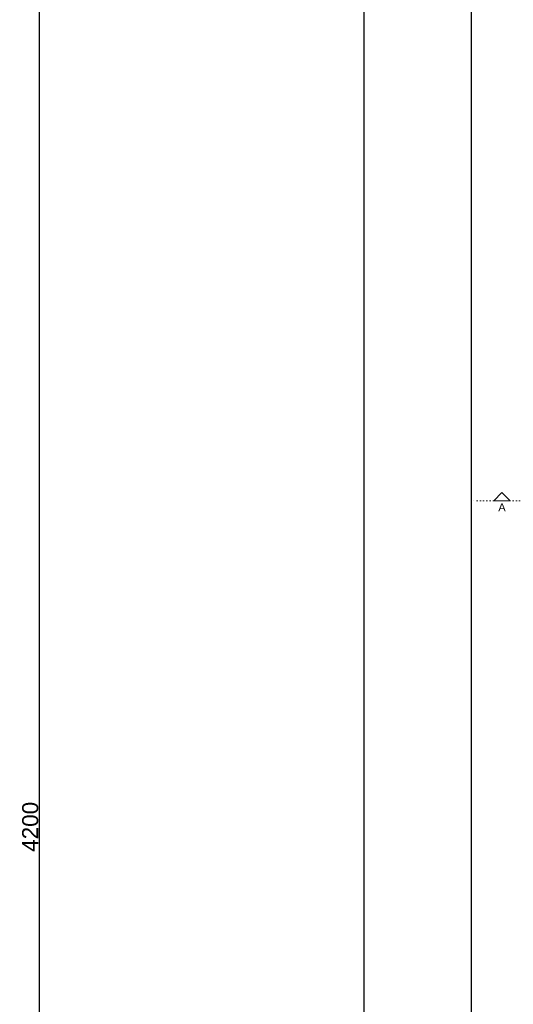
# Model space of a CAD drawing. Header units: millimetres. Extents: x 126553 to 403692, y -95821 to 38049.
# Tile 632 of 656: x 331133 to 332053, y 20537 to 22374. Entities that reach past the tile are written whole.
import ezdxf

# ---------------------------------------------------------------- set-up
doc = ezdxf.new("R2010")
doc.units = ezdxf.units.MM
doc.linetypes.add('ACAD_ISO07W100', pattern=[3, 0, -3])
for name, color, linetype, lineweight in [('ramki', 250, 'Continuous', 13), ('WAW_OPIS', 7, 'Continuous', 9), ('WYMIAR', 7, 'Continuous', 18)]:
    doc.layers.add(name, color=color, linetype=linetype, lineweight=lineweight)
doc.styles.add('Arial', font='arial.ttf')
doc.dimstyles.new('cm_cm 1_100', dxfattribs={"dimtxt": 30, "dimasz": 0.5, "dimexe": 5, "dimexo": 3, "dimgap": 1, "dimtad": 1, "dimdec": 1, "dimrnd": 1, "dimdsep": 46, "dimtxsty": 'Arial', "dimblk": 'B', "dimcen": 0, "dimdle": 5, "dimse1": 1, "dimse2": 1, "dimclrd": 256, "dimclre": 256, "dimclrt": 6, "dimadec": 4, "dimazin": 0, "dimtfac": 1, "dimtdec": 1, "dimtmove": 0, "dimatfit": 3, "dimldrblk": 'NONE', "dimfxl": 1, "dimarcsym": 0})

# ---------------------------------------------------------------- blocks, each defined once
blk = doc.blocks.new('B')
at = {"color": 2}
blk.add_line((-3.5, -3.5), (3.5, 3.5), dxfattribs=at)
at = {"color": 6}
blk.add_line((-2.5, 0), (2.5, 0), dxfattribs=at)
blk.add_line((0, -7), (0, 7))
blk = doc.blocks.new('*D2793')
at = {"layer": 'Defpoints', "color": 0, "lineweight": 60, "transparency": 16777216}
for p in [(331775.2, 22968.2), (331169.2, 18768.2), (331775.2, 18768.2)]:
    blk.add_point(p, dxfattribs=at)
at = {"layer": 'ramki', "lineweight": -2, "transparency": 16777216}
blk.add_line((331169.2, 22967.7), (331169.2, 18768.7), dxfattribs=at)
at = {"layer": 'ramki', "lineweight": -2, "transparency": 16777216, "xscale": 0.5, "yscale": 0.5, "zscale": 0.5}
for p, rotation in [((331169.2, 22968.2), 90), ((331169.2, 18768.2), 270)]:
    blk.add_blockref('B', p, dxfattribs=dict(at, rotation=rotation))
at = {"layer": 'ramki', "color": 6, "lineweight": 60, "transparency": 16777216, "insert": (331152.9, 20868.2), "char_height": 30, "attachment_point": 5, "rotation": 90, "style": 'Arial'}
blk.add_mtext('4200', dxfattribs=at)
blk = doc.blocks.new('_None')

msp = doc.modelspace()

# ---------------------------------------------------------------- linework, layer by layer
at = {"layer": 'ramki', "color": 0, "ltscale": 0.6}
for p, q in [((331775.2496, 22968.2397), (331775.2496, 18868.2397)), ((331775.2496, 22968.2397), (331775.2496, 18768.2397)), ((331975.2496, 22918.2397), (331975.2496, 18818.2397))]:
    msp.add_line(p, q, dxfattribs=at)
at = {"layer": 'WAW_OPIS', "linetype": 'ACAD_ISO07W100', "lineweight": 9, "ltscale": 2}
msp.add_line((338061.56749, 21476.50795), (331975.2496, 21476.50795), dxfattribs=at)
at = {"layer": 'WAW_OPIS'}
msp.add_lwpolyline([(332017.34786, 21476.50795), (332047.34786, 21476.50795), (332032.34786, 21491.50795), (332017.34786, 21476.50795)], dxfattribs=at)
at = {"layer": 'WYMIAR', "color": 7, "lineweight": -3}
for points in [[(331775.2496, 22968.2397), (341567.45162, 22968.2397), (341567.45162, 18768.82749), (331775.2496, 18768.82749)], [(331975.2496, 22918.2397), (341517.45162, 22918.2397), (341517.45162, 18818.2397), (331975.2496, 18818.2397)]]:
    msp.add_lwpolyline(points, close=True, dxfattribs=at)

# ---------------------------------------------------------------- texts
at = {"layer": 'WAW_OPIS', "color": 7, "lineweight": 9, "insert": (332032.34786, 21471.50795), "char_height": 15, "width": 45, "attachment_point": 2, "style": 'Arial'}
msp.add_mtext('A', dxfattribs=at)

# ---------------------------------------------------------------- dimensions: what is measured, and where the dimension line sits
at = {"layer": 'ramki', "color": 3, "lineweight": 60}
dim = msp.add_linear_dim(base=(331169.16963, 18768.2397), p1=(331775.2496, 22968.2397), p2=(331775.2496, 18768.2397), angle=90, dimstyle='cm_cm 1_100', dxfattribs=at)
dim.commit()
dim.dimension.update_dxf_attribs({"geometry": '*D2793', "text_midpoint": (331152.85244, 20868.2397)})

doc.saveas('drawing.dxf')
